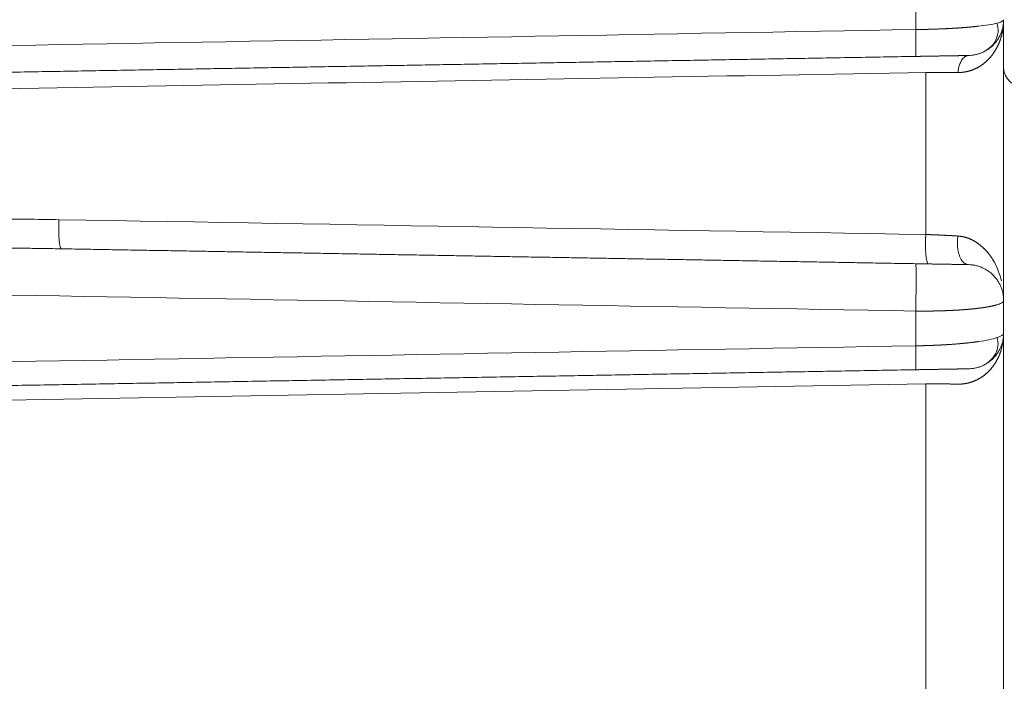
# Model space of a CAD drawing. Header units: millimetres. Extents: x 5437 to 18441, y -4466 to 3128.
# Tile 412 of 497: x 13749 to 13771, y 783 to 798. Entities that reach past the tile are written whole.
import ezdxf

# ---------------------------------------------------------------- set-up
doc = ezdxf.new("R2010")
doc.units = ezdxf.units.MM
doc.layers.add('1', color=7, linetype='Continuous', true_color=0xffffff)
doc.dimstyles.get("Standard").update_dxf_attribs({"dimtxt": 0.18, "dimasz": 0.18, "dimexe": 0.18, "dimexo": 0.0625, "dimgap": 0.09, "dimtad": 0, "dimtih": 1, "dimtoh": 1, "dimdec": 4, "dimzin": 0, "dimdsep": 46, "dimtxsty": 'Standard', "dimcen": 0.09, "dimadec": 0, "dimazin": 0, "dimtfac": 1, "dimtdec": 4, "dimtofl": 0, "dimtmove": 0, "dimatfit": 3, "dimfxl": 1, "dimtolj": 1, "dimtzin": 0, "dimarcsym": 0})

# ---------------------------------------------------------------- blocks, each defined once
blk = doc.blocks.new('*D2')
at = {"color": 0, "lineweight": -2, "transparency": 16777216}
for p, q in [((13342.585, 254.075), (13342.585, 1268.862)), ((13822.085, 1032.127), (13822.085, 1268.862))]:
    blk.add_line(p, q, dxfattribs=at)
at = {"color": 0, "lineweight": 0, "transparency": 16777216}
for p, q in [((13422.585, 1268.682), (13482.245, 1268.682)), ((13742.085, 1268.682), (13682.425, 1268.682))]:
    blk.add_line(p, q, dxfattribs=at)
at = {"color": 0, "lineweight": 20, "transparency": 16777216}
for points in [[(13422.585, 1282.015), (13422.585, 1255.349), (13342.585, 1268.682)], [(13742.085, 1282.015), (13742.085, 1255.349), (13822.085, 1268.682)]]:
    blk.add_solid(points, dxfattribs=at)
at = {"layer": 'Defpoints', "color": 0, "lineweight": 20, "transparency": 16777216}
for p in [(13822.085, 1268.682), (13822.085, 1032.064), (13342.585, 254.013)]:
    blk.add_point(p, dxfattribs=at)
at = {"color": 0, "lineweight": 20, "transparency": 16777216, "insert": (13582.335, 1268.682), "char_height": 80, "attachment_point": 5}
blk.add_mtext('\\A1;480', dxfattribs=at)
blk = doc.blocks.new('*D3')
at = {"color": 0, "lineweight": -2, "transparency": 16777216}
for p, q in [((13674.147, 1169.564), (14135.36, 1169.564)), ((13833.147, -580.436), (14135.36, -580.436))]:
    blk.add_line(p, q, dxfattribs=at)
at = {"color": 0, "lineweight": 0, "transparency": 16777216}
for p, q in [((14135.18, 1089.564), (14135.18, 421.321)), ((14135.18, -500.436), (14135.18, 167.808))]:
    blk.add_line(p, q, dxfattribs=at)
at = {"color": 0, "lineweight": 20, "transparency": 16777216}
for points in [[(14121.847, 1089.564), (14148.514, 1089.564), (14135.18, 1169.564)], [(14121.847, -500.436), (14148.514, -500.436), (14135.18, -580.436)]]:
    blk.add_solid(points, dxfattribs=at)
at = {"layer": 'Defpoints', "color": 0, "lineweight": 20, "transparency": 16777216}
for p in [(13674.085, 1169.564), (13833.085, -580.436), (14135.18, -580.436)]:
    blk.add_point(p, dxfattribs=at)
at = {"color": 0, "lineweight": 20, "transparency": 16777216, "insert": (14135.18, 294.564), "char_height": 80, "attachment_point": 5, "rotation": 270}
blk.add_mtext('\\A1;1750', dxfattribs=at)

msp = doc.modelspace()

# ---------------------------------------------------------------- linework, layer by layer
at = {"layer": '1', "color": 0, "lineweight": 20}
for p, q in [((13768.61967, 797.9798), (13768.61967, 798.75584)), ((13770.58476, 798.20049), (13770.58476, 791.92818)), ((13768.84581, 793.4011), (13768.84581, 797.02073)), ((13770.58476, 791.92818), (13770.58476, 791.20049)), ((13768.61967, 790.9143), (13768.61967, 791.69034)), ((13770.58476, 791.20049), (13770.58476, 756.13042)), ((13768.84581, 754.4061), (13768.84581, 790.06261))]:
    msp.add_line(p, q, dxfattribs=at)
msp.add_ellipse((13771.08476, 797.11807), major_axis=(-0.5, 0), ratio=0.8660254, start_param=0, end_param=1.55683369, dxfattribs=at)
for points, weights in [([(13769.79872, 797.40062), (13770.58476, 797.41434), (13770.58476, 798.20049)], [1, 0.713250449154, 1]), ([(13768.61967, 797.38004), (13768.62804, 797.38018), (13768.61967, 797.9798)], [1, 0.790697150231, 1]), ([(13769.79872, 797.40062), (13769.6045, 797.39723), (13769.56291, 797.02041)], [1, 0.789918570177, 1]), ([(13749.53613, 793.08174), (13749.43927, 793.08343), (13749.4796, 793.73248)], [1, 0.591904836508, 1]), ([(13768.90235, 792.7437), (13768.80344, 792.74543), (13768.84581, 793.4011)], [1, 0.586250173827, 1]), ([(13769.79872, 792.72806), (13769.46067, 792.73396), (13769.56291, 793.3671)], [1, 0.604289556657, 1]), ([(13768.61967, 791.69034), (13768.64693, 792.74816), (13768.61967, 792.74864)], [1, 0.581949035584, 1]), ([(13770.58476, 791.92818), (13770.58476, 792.71434), (13769.79872, 792.72806)], [1, 0.713250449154, 1]), ([(13769.79872, 790.40062), (13770.58476, 790.41434), (13770.58476, 791.20049)], [1, 0.713250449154, 1]), ([(13768.61967, 790.38004), (13768.62666, 790.38016), (13768.61967, 790.9143)], [1, 0.816171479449, 1])]:
    msp.add_rational_spline(points, weights, degree=2, dxfattribs=at)
for points, degree, knots in [([(13770.07234, 797.45397), (13770.14969, 797.48487), (13770.28296, 797.56226), (13770.41897, 797.73297), (13770.4716, 797.92883), (13770.45615, 798.05804), (13770.43624, 798.12285)], 3, [0, 0, 0, 0, 0.24955631, 0.50455905, 0.75677867, 1, 1, 1, 1]), ([(13770.43754, 798.12295), (13770.486, 798.13411), (13770.52292, 798.14654), (13770.5723, 798.17278), (13770.58476, 798.18659), (13770.58476, 798.20049)], 3, [0, 0, 0, 0, 0.5, 0.5, 1, 1, 1, 1]), ([(13770.01502, 798.0542), (13770.00991, 798.05362), (13769.9997, 798.05248), (13769.98418, 798.05079), (13769.96852, 798.04911), (13769.95272, 798.04744), (13769.93677, 798.0458), (13769.92069, 798.04417), (13769.90447, 798.04256), (13769.88812, 798.04097), (13769.87164, 798.03939), (13769.85503, 798.03784), (13769.8383, 798.0363), (13769.82144, 798.03478), (13769.80446, 798.03328), (13769.78736, 798.0318), (13769.77015, 798.03034), (13769.75283, 798.0289), (13769.7354, 798.02748), (13769.71785, 798.02608), (13769.70021, 798.0247), (13769.68246, 798.02333), (13769.66461, 798.02199), (13769.64666, 798.02067), (13769.62862, 798.01937), (13769.61049, 798.01808), (13769.59226, 798.01682), (13769.57395, 798.01558), (13769.55555, 798.01436), (13769.53707, 798.01316), (13769.51851, 798.01198), (13769.49988, 798.01083), (13769.48117, 798.00969), (13769.46238, 798.00857), (13769.44353, 798.00748), (13769.42461, 798.0064), (13769.40562, 798.00535), (13769.38657, 798.00432), (13769.36746, 798.00331), (13769.34829, 798.00231), (13769.32907, 798.00135), (13769.30979, 798.0004), (13769.29047, 797.99947), (13769.27109, 797.99856), (13769.25167, 797.99767), (13769.23221, 797.99681), (13769.2127, 797.99596), (13769.19316, 797.99514), (13769.17358, 797.99434), (13769.15396, 797.99355), (13769.13432, 797.99279), (13769.11464, 797.99205), (13769.09494, 797.99133), (13769.07521, 797.99063), (13769.05546, 797.98995), (13769.03569, 797.98928), (13769.0159, 797.98864), (13768.9961, 797.98802), (13768.97628, 797.98742), (13768.95645, 797.98684), (13768.93661, 797.98628), (13768.91677, 797.98573), (13768.89692, 797.98521), (13768.87706, 797.9847), (13768.85721, 797.98422), (13768.83736, 797.98375), (13768.81751, 797.9833), (13768.79767, 797.98287), (13768.77783, 797.98246), (13768.75801, 797.98207), (13768.73819, 797.98169), (13768.71839, 797.98133), (13768.69861, 797.98099), (13768.67885, 797.98067), (13768.6591, 797.98036), (13768.63938, 797.98007), (13768.62623, 797.97989), (13768.61967, 797.9798)], 3, [0, 0, 0, 0, 0.01407457, 0.02812845, 0.04216166, 0.05617423, 0.07016618, 0.08413754, 0.09808833, 0.11201858, 0.1259283, 0.13981754, 0.1536863, 0.16753463, 0.18136253, 0.19517005, 0.2089572, 0.22272401, 0.2364705, 0.25019671, 0.26390267, 0.27758838, 0.29125389, 0.30489923, 0.31852441, 0.33212946, 0.34571442, 0.35927932, 0.37282417, 0.38634901, 0.39985386, 0.41333876, 0.42680373, 0.44024881, 0.45367401, 0.46707938, 0.48046493, 0.49383071, 0.50717673, 0.52050303, 0.53380964, 0.54709659, 0.56036391, 0.57361162, 0.58683977, 0.60004838, 0.61323748, 0.62640711, 0.63955729, 0.65268805, 0.66579943, 0.67889147, 0.69196418, 0.70501761, 0.71805179, 0.73106674, 0.74406251, 0.75703912, 0.7699966, 0.782935, 0.79585434, 0.80875466, 0.82163599, 0.83449837, 0.84734182, 0.86016639, 0.8729721, 0.885759, 0.89852711, 0.91127647, 0.92400712, 0.93671909, 0.94941242, 0.96208714, 0.97474328, 0.98738089, 1, 1, 1, 1]), ([(13768.61967, 797.9798), (13768.62682, 797.9799), (13768.64113, 797.98008), (13768.6626, 797.98038), (13768.68408, 797.98071), (13768.70557, 797.98105), (13768.72707, 797.98142), (13768.74858, 797.98181), (13768.77008, 797.98222), (13768.79159, 797.98266), (13768.81309, 797.98312), (13768.83458, 797.9836), (13768.85607, 797.9841), (13768.87755, 797.98463), (13768.89901, 797.98518), (13768.92046, 797.98575), (13768.94189, 797.98634), (13768.96329, 797.98696), (13768.98467, 797.98761), (13769.00603, 797.98827), (13769.02735, 797.98896), (13769.04865, 797.98967), (13769.06991, 797.99041), (13769.09113, 797.99117), (13769.11231, 797.99195), (13769.13344, 797.99275), (13769.15454, 797.99358), (13769.17558, 797.99444), (13769.19657, 797.99531), (13769.21751, 797.99621), (13769.23839, 797.99714), (13769.25921, 797.99808), (13769.27997, 797.99905), (13769.30066, 798.00005), (13769.32128, 798.00106), (13769.34184, 798.0021), (13769.35548, 798.00281), (13769.3623, 798.00317)], 3, [0, 0, 0, 0, 0.02809208, 0.05621144, 0.08435816, 0.11253234, 0.14073406, 0.1689634, 0.19722045, 0.22550529, 0.253818, 0.28215867, 0.31052738, 0.33892422, 0.36734926, 0.39580259, 0.42428429, 0.45279444, 0.48133313, 0.50990043, 0.53849643, 0.5671212, 0.59577484, 0.6244574, 0.65316899, 0.68190968, 0.71067954, 0.73947865, 0.7683071, 0.79716496, 0.8260523, 0.85496922, 0.88391578, 0.91289206, 0.94189814, 0.97093409, 1, 1, 1, 1]), ([(13769.36231, 798.00317), (13769.36906, 798.00353), (13769.38257, 798.00424), (13769.40274, 798.00534), (13769.42285, 798.00646), (13769.44291, 798.00761), (13769.46289, 798.00877), (13769.48281, 798.00996), (13769.50265, 798.01117), (13769.52242, 798.01241), (13769.54211, 798.01366), (13769.56172, 798.01494), (13769.58125, 798.01624), (13769.60069, 798.01757), (13769.62004, 798.01892), (13769.63929, 798.02029), (13769.65844, 798.02168), (13769.6775, 798.0231), (13769.69645, 798.02454), (13769.7153, 798.026), (13769.73403, 798.02749), (13769.75265, 798.02899), (13769.77116, 798.03052), (13769.78954, 798.03207), (13769.8078, 798.03365), (13769.82593, 798.03524), (13769.84393, 798.03686), (13769.8618, 798.0385), (13769.87954, 798.04016), (13769.89713, 798.04184), (13769.91458, 798.04355), (13769.93188, 798.04527), (13769.94903, 798.04702), (13769.96603, 798.04878), (13769.98286, 798.05057), (13769.99955, 798.05238), (13770.01052, 798.0536), (13770.01601, 798.05421)], 3, [0, 0, 0, 0, 0.02758041, 0.05521833, 0.08291385, 0.11066702, 0.13847794, 0.16634667, 0.19427329, 0.22225786, 0.25030047, 0.27840118, 0.30656006, 0.33477718, 0.36305262, 0.39138644, 0.41977872, 0.44822951, 0.47673889, 0.50530692, 0.53393368, 0.56261922, 0.59136362, 0.62016693, 0.64902922, 0.67795056, 0.70693101, 0.73597063, 0.76506948, 0.79422763, 0.82344513, 0.85272205, 0.88205845, 0.91145439, 0.94090992, 0.9704251, 1, 1, 1, 1]), ([(13770.56493, 797.96665), (13770.56383, 797.96034), (13770.56163, 797.94783), (13770.55803, 797.92927), (13770.55426, 797.91106), (13770.5503, 797.89321), (13770.54618, 797.87571), (13770.5419, 797.85857), (13770.53747, 797.84178), (13770.53291, 797.82535), (13770.52824, 797.80927), (13770.52499, 797.7987), (13770.52337, 797.79347)], 3, [0, 0, 0, 0, 0.1080166, 0.21425174, 0.31870536, 0.42137743, 0.52226795, 0.62137696, 0.71870454, 0.8142508, 0.90801589, 1, 1, 1, 1]), ([(13770.52337, 797.79346), (13770.52159, 797.78783), (13770.51805, 797.77661), (13770.51246, 797.75994), (13770.50671, 797.74347), (13770.50079, 797.72722), (13770.49469, 797.71117), (13770.48843, 797.69533), (13770.48202, 797.67971), (13770.47545, 797.66429), (13770.46873, 797.64908), (13770.46186, 797.63409), (13770.45486, 797.61931), (13770.44773, 797.60474), (13770.44046, 797.59038), (13770.43307, 797.57623), (13770.42556, 797.56229), (13770.41794, 797.54857), (13770.4102, 797.53506), (13770.40236, 797.52177), (13770.39442, 797.50868), (13770.38638, 797.49581), (13770.37824, 797.48315), (13770.37002, 797.47071), (13770.36171, 797.45848), (13770.35332, 797.44646), (13770.34487, 797.43465), (13770.33913, 797.4269), (13770.33627, 797.42304)], 3, [0, 0, 0, 0, 0.04294011, 0.08551887, 0.12773658, 0.16959356, 0.21109013, 0.25222662, 0.29300338, 0.33342079, 0.37347922, 0.41317907, 0.45252075, 0.49150468, 0.53013131, 0.5684011, 0.60631454, 0.64387212, 0.68107436, 0.71792179, 0.75441498, 0.7905545, 0.82634096, 0.86177498, 0.89685721, 0.93158832, 0.96596901, 1, 1, 1, 1]), ([(13769.79872, 797.40062), (13769.79884, 797.40062), (13769.77228, 797.40015), (13769.71983, 797.39924), (13769.56672, 797.39657), (13769.32882, 797.39241), (13769.19136, 797.39001), (13768.99359, 797.38656), (13768.78322, 797.38289), (13768.7288, 797.38194), (13768.67431, 797.38099), (13768.61967, 797.38004)], 5, [0, 0, 0, 0, 0, 0, 0.43498606, 0.43498606, 0.43498606, 0.85628153, 0.85628153, 0.85628153, 1, 1, 1, 1, 1, 1]), ([(13770.33627, 797.42304), (13770.33301, 797.41871), (13770.32652, 797.41009), (13770.31657, 797.39735), (13770.30652, 797.38483), (13770.29634, 797.37252), (13770.28605, 797.36043), (13770.27564, 797.34856), (13770.26513, 797.3369), (13770.25452, 797.32547), (13770.24381, 797.31425), (13770.233, 797.30325), (13770.22209, 797.29247), (13770.2111, 797.28191), (13770.20002, 797.27156), (13770.18886, 797.26144), (13770.17762, 797.25153), (13770.16631, 797.24184), (13770.15492, 797.23237), (13770.14346, 797.22312), (13770.13193, 797.21408), (13770.12034, 797.20527), (13770.10869, 797.19667), (13770.09699, 797.18829), (13770.08523, 797.18013), (13770.07342, 797.17219), (13770.06156, 797.16447), (13770.04965, 797.15696), (13770.0377, 797.14967), (13770.02573, 797.14259), (13770.01766, 797.13803), (13770.01365, 797.13575)], 3, [0, 0, 0, 0, 0.03828973, 0.07629547, 0.11401834, 0.1514595, 0.18862012, 0.2255014, 0.2621046, 0.29843098, 0.33448186, 0.37025858, 0.40576252, 0.4409951, 0.47595777, 0.51065202, 0.5450794, 0.57924146, 0.61313982, 0.64677614, 0.68015212, 0.7132695, 0.74613008, 0.77873568, 0.81108818, 0.84318953, 0.8750417, 0.90664672, 0.93800668, 0.96912371, 1, 1, 1, 1]), ([(13769.56291, 797.02041), (13769.5565, 797.02051), (13769.5437, 797.02071), (13769.52434, 797.02099), (13769.50489, 797.02124), (13769.48534, 797.02149), (13769.4657, 797.02171), (13769.44597, 797.02191), (13769.42615, 797.0221), (13769.40624, 797.02227), (13769.38625, 797.02243), (13769.36618, 797.02257), (13769.34603, 797.02269), (13769.32581, 797.02279), (13769.30551, 797.02288), (13769.28515, 797.02295), (13769.26471, 797.02301), (13769.24421, 797.02305), (13769.22365, 797.02307), (13769.20303, 797.02308), (13769.18235, 797.02307), (13769.16162, 797.02304), (13769.14083, 797.023), (13769.12, 797.02295), (13769.09912, 797.02287), (13769.07819, 797.02278), (13769.05722, 797.02268), (13769.03622, 797.02256), (13769.01518, 797.02242), (13768.9941, 797.02226), (13768.97299, 797.02209), (13768.95185, 797.02191), (13768.93069, 797.02171), (13768.9095, 797.02149), (13768.88829, 797.02125), (13768.86707, 797.021), (13768.8529, 797.02082), (13768.84581, 797.02073)], 3, [0, 0, 0, 0, 0.02913572, 0.05823416, 0.08729566, 0.11632059, 0.14530932, 0.1742622, 0.2031796, 0.23206189, 0.26090943, 0.2897226, 0.31850177, 0.34724731, 0.3759596, 0.40463903, 0.43328595, 0.46190077, 0.49048386, 0.51903561, 0.54755639, 0.57604661, 0.60450665, 0.6329369, 0.66133775, 0.68970961, 0.71805285, 0.74636789, 0.77465511, 0.80291492, 0.83114773, 0.85935392, 0.88753392, 0.91568812, 0.94381692, 0.97192075, 1, 1, 1, 1]), ([(13770.01363, 797.13575), (13770.00909, 797.13323), (13770.00004, 797.12822), (13769.98629, 797.12098), (13769.97247, 797.11398), (13769.95858, 797.10724), (13769.9446, 797.10075), (13769.93055, 797.09451), (13769.91644, 797.08852), (13769.90225, 797.08279), (13769.888, 797.0773), (13769.87369, 797.07207), (13769.85932, 797.06709), (13769.84489, 797.06237), (13769.8304, 797.05789), (13769.81586, 797.05367), (13769.80127, 797.0497), (13769.78664, 797.04598), (13769.77196, 797.04252), (13769.75723, 797.0393), (13769.74247, 797.03634), (13769.72766, 797.03363), (13769.71282, 797.03117), (13769.69795, 797.02896), (13769.68304, 797.027), (13769.66811, 797.0253), (13769.65315, 797.02384), (13769.63816, 797.02264), (13769.62315, 797.02168), (13769.60812, 797.02098), (13769.59307, 797.02053), (13769.57801, 797.02031), (13769.56794, 797.02038), (13769.56291, 797.02041)], 3, [0, 0, 0, 0, 0.03455734, 0.06892538, 0.10310744, 0.13710688, 0.17092715, 0.20457173, 0.23804418, 0.27134811, 0.30448719, 0.33746516, 0.3702858, 0.40295297, 0.43547057, 0.46784257, 0.500073, 0.53216593, 0.5641255, 0.59595591, 0.62766141, 0.65924628, 0.6907149, 0.72207167, 0.75332104, 0.78446751, 0.81551565, 0.84647005, 0.87733536, 0.90811626, 0.93881748, 0.96944379, 1, 1, 1, 1]), ([(13736.21286, 792.96264), (13736.23388, 792.96673), (13736.27615, 792.97496), (13736.33992, 792.98708), (13736.40438, 792.99913), (13736.46954, 793.01108), (13736.53541, 793.02294), (13736.60197, 793.03472), (13736.66922, 793.0464), (13736.73718, 793.05799), (13736.80583, 793.06949), (13736.87518, 793.0809), (13736.94523, 793.09223), (13737.01598, 793.10346), (13737.08742, 793.1146), (13737.15957, 793.12565), (13737.23241, 793.13661), (13737.30594, 793.14748), (13737.38018, 793.15826), (13737.45511, 793.16895), (13737.53075, 793.17955), (13737.60708, 793.19005), (13737.6841, 793.20047), (13737.76183, 793.2108), (13737.84025, 793.22104), (13737.91938, 793.23118), (13737.9992, 793.24124), (13738.07971, 793.25121), (13738.16093, 793.26109), (13738.24284, 793.27087), (13738.32545, 793.28057), (13738.40876, 793.29017), (13738.49277, 793.29969), (13738.57747, 793.30912), (13738.66288, 793.31845), (13738.74898, 793.3277), (13738.83578, 793.33685), (13738.92327, 793.34592), (13739.01147, 793.35489), (13739.10036, 793.36378), (13739.18995, 793.37257), (13739.28024, 793.38128), (13739.37122, 793.38989), (13739.46291, 793.39842), (13739.55529, 793.40685), (13739.64837, 793.4152), (13739.74215, 793.42345), (13739.83662, 793.43162), (13739.9318, 793.43969), (13740.02767, 793.44768), (13740.12424, 793.45558), (13740.22151, 793.46338), (13740.31947, 793.4711), (13740.41813, 793.47873), (13740.51749, 793.48626), (13740.61755, 793.49371), (13740.71831, 793.50107), (13740.81977, 793.50834), (13740.92192, 793.51552), (13741.02477, 793.52261), (13741.12832, 793.52961), (13741.23256, 793.53652), (13741.33751, 793.54334), (13741.44315, 793.55008), (13741.54949, 793.55672), (13741.65653, 793.56327), (13741.76426, 793.56974), (13741.8727, 793.57611), (13741.98183, 793.5824), (13742.09166, 793.5886), (13742.20219, 793.59471), (13742.31341, 793.60073), (13742.42534, 793.60666), (13742.53796, 793.61251), (13742.65128, 793.61826), (13742.76529, 793.62392), (13742.94705, 793.63276), (13743.19623, 793.64436), (13743.51254, 793.6581), (13743.82862, 793.67085), (13744.14448, 793.68261), (13744.46011, 793.69338), (13744.77552, 793.70317), (13745.0907, 793.71197), (13745.40566, 793.71978), (13745.72039, 793.72662), (13746.03489, 793.73248), (13746.34917, 793.73736), (13746.66322, 793.74126), (13746.97705, 793.74418), (13747.29065, 793.74613), (13747.60403, 793.74711), (13747.91718, 793.74712), (13748.23011, 793.74615), (13748.54281, 793.74423), (13748.85528, 793.74131), (13749.16753, 793.73751), (13749.37559, 793.73415), (13749.4796, 793.73248)], 3, [0, 0, 0, 0, 0.0048063, 0.00966304, 0.01457027, 0.01952805, 0.02453644, 0.02959551, 0.03470529, 0.03986585, 0.04507723, 0.05033949, 0.05565267, 0.06101682, 0.06643199, 0.07189822, 0.07741555, 0.08298402, 0.08860368, 0.09427457, 0.09999672, 0.10577016, 0.11159495, 0.11747111, 0.12339867, 0.12937768, 0.13540816, 0.14149015, 0.14762367, 0.15380876, 0.16004545, 0.16633376, 0.17267373, 0.17906538, 0.18550873, 0.19200382, 0.19855068, 0.20514931, 0.21179976, 0.21850203, 0.22525617, 0.23206218, 0.2389201, 0.24582993, 0.25279171, 0.25980546, 0.26687119, 0.27398893, 0.28115869, 0.28838049, 0.29565435, 0.30298029, 0.31035833, 0.31778849, 0.32527077, 0.33280521, 0.34039181, 0.34803058, 0.35572156, 0.36346474, 0.37126016, 0.37910781, 0.38700772, 0.39495989, 0.40296435, 0.4110211, 0.41913017, 0.42729156, 0.43550528, 0.44377135, 0.45208978, 0.46046058, 0.46888376, 0.47735934, 0.48588733, 0.49446773, 0.50310056, 0.52692069, 0.55072343, 0.57450903, 0.59827774, 0.6220298, 0.64576547, 0.66948498, 0.69318858, 0.71687653, 0.74054907, 0.76420644, 0.78784889, 0.81147667, 0.83509002, 0.85868918, 0.8822744, 0.90584594, 0.92940402, 0.95294889, 0.97648081, 1, 1, 1, 1]), ([(13768.84581, 793.4011), (13768.85285, 793.40088), (13768.86692, 793.40042), (13768.888, 793.39972), (13768.90907, 793.39901), (13768.93013, 793.39827), (13768.95118, 793.39752), (13768.97221, 793.39675), (13768.99322, 793.39596), (13769.01421, 793.39515), (13769.03518, 793.39433), (13769.05611, 793.39349), (13769.07702, 793.39263), (13769.0979, 793.39176), (13769.11874, 793.39087), (13769.13954, 793.38996), (13769.1603, 793.38904), (13769.18102, 793.3881), (13769.2017, 793.38714), (13769.22232, 793.38617), (13769.2429, 793.38518), (13769.26342, 793.38417), (13769.28389, 793.38315), (13769.30429, 793.38211), (13769.32464, 793.38105), (13769.34492, 793.37998), (13769.36513, 793.37889), (13769.38527, 793.37779), (13769.40534, 793.37667), (13769.42534, 793.37553), (13769.44525, 793.37437), (13769.46509, 793.3732), (13769.48484, 793.37202), (13769.5045, 793.37081), (13769.52408, 793.3696), (13769.54357, 793.36836), (13769.55646, 793.36752), (13769.56291, 793.3671)], 3, [0, 0, 0, 0, 0.02773972, 0.05552282, 0.08334982, 0.11122124, 0.13913762, 0.16709947, 0.1951073, 0.22316163, 0.25126298, 0.27941185, 0.30760874, 0.33585416, 0.3641486, 0.39249257, 0.42088655, 0.44933104, 0.47782652, 0.50637347, 0.53497238, 0.56362372, 0.59232796, 0.62108558, 0.64989705, 0.67876282, 0.70768336, 0.73665913, 0.76569058, 0.79477815, 0.82392231, 0.85312348, 0.88238212, 0.91169866, 0.94107353, 0.97050717, 1, 1, 1, 1]), ([(13769.56291, 793.3671), (13769.56706, 793.36685), (13769.57537, 793.36633), (13769.58775, 793.3653), (13769.60012, 793.3641), (13769.61247, 793.36269), (13769.62479, 793.36109), (13769.63709, 793.35929), (13769.64935, 793.35729), (13769.6616, 793.3551), (13769.67381, 793.35272), (13769.68599, 793.35014), (13769.69814, 793.34736), (13769.71026, 793.34439), (13769.72235, 793.34123), (13769.7344, 793.33787), (13769.74642, 793.33431), (13769.7584, 793.33056), (13769.77035, 793.32662), (13769.78226, 793.32248), (13769.79412, 793.31815), (13769.80595, 793.31363), (13769.81774, 793.30892), (13769.82552, 793.30564), (13769.82942, 793.30399)], 3, [0, 0, 0, 0, 0.04214575, 0.08454495, 0.12720778, 0.17014424, 0.21336415, 0.25687711, 0.30069251, 0.34481955, 0.38926725, 0.4340444, 0.4791596, 0.52462124, 0.57043753, 0.61661647, 0.66316586, 0.71009331, 0.75740626, 0.80511192, 0.85321736, 0.90172942, 0.9506548, 1, 1, 1, 1]), ([(13769.82943, 793.30399), (13769.83358, 793.30219), (13769.84194, 793.29857), (13769.85437, 793.29288), (13769.86682, 793.28697), (13769.87928, 793.2808), (13769.89175, 793.27438), (13769.90423, 793.26772), (13769.91671, 793.26082), (13769.92919, 793.25367), (13769.94167, 793.24628), (13769.95414, 793.23865), (13769.9666, 793.23078), (13769.97905, 793.22266), (13769.99149, 793.21431), (13770.00391, 793.20572), (13770.0163, 793.19688), (13770.02868, 793.18782), (13770.04102, 793.17851), (13770.05333, 793.16897), (13770.06561, 793.15919), (13770.07369, 793.15255), (13770.07776, 793.1492)], 3, [0, 0, 0, 0, 0.04360333, 0.0878509, 0.13274852, 0.17830176, 0.22451591, 0.27139605, 0.31894701, 0.36717341, 0.41607966, 0.46566998, 0.51594839, 0.56691874, 0.61858471, 0.67094981, 0.72401739, 0.77779066, 0.83227269, 0.88746641, 0.94337462, 1, 1, 1, 1]), ([(13749.53613, 793.08174), (13749.47184, 793.08284), (13749.34142, 793.08507), (13749.14303, 793.08813), (13748.93913, 793.09103), (13748.72973, 793.09373), (13748.51483, 793.09621), (13748.29442, 793.09845), (13748.06851, 793.10044), (13747.83708, 793.10215), (13747.60016, 793.10356), (13747.35772, 793.10466), (13747.10978, 793.10542), (13746.85632, 793.10582), (13746.59736, 793.10583), (13746.33289, 793.10546), (13746.15473, 793.10486), (13746.06474, 793.10456)], 3, [0, 0, 0, 0, 0.05558675, 0.11275597, 0.17150774, 0.23184217, 0.29375935, 0.35725938, 0.42234233, 0.48900829, 0.55725734, 0.62708954, 0.69850497, 0.77150368, 0.84608572, 0.92225115, 1, 1, 1, 1]), ([(13770.07776, 793.1492), (13770.0819, 793.14574), (13770.09019, 793.13881), (13770.10241, 793.12826), (13770.1145, 793.11754), (13770.12645, 793.10666), (13770.13826, 793.09562), (13770.14993, 793.08442), (13770.16146, 793.07305), (13770.17284, 793.06151), (13770.18408, 793.04982), (13770.19518, 793.03796), (13770.20613, 793.02593), (13770.21694, 793.01374), (13770.22761, 793.00139), (13770.23457, 792.99305), (13770.23806, 792.98887)], 3, [0, 0, 0, 0, 0.06896843, 0.13830377, 0.20800906, 0.2780873, 0.34854141, 0.41937426, 0.4905887, 0.56218747, 0.63417331, 0.70654888, 0.77931679, 0.85247961, 0.92603986, 1, 1, 1, 1]), ([(13770.23806, 792.98887), (13770.24168, 792.98447), (13770.24895, 792.97562), (13770.25963, 792.96214), (13770.27021, 792.94843), (13770.28066, 792.93447), (13770.291, 792.92027), (13770.30121, 792.90584), (13770.3113, 792.89116), (13770.32125, 792.87624), (13770.33108, 792.86108), (13770.34076, 792.84568), (13770.35031, 792.83004), (13770.35971, 792.81416), (13770.36899, 792.79805), (13770.375, 792.78718), (13770.37802, 792.78172)], 3, [0, 0, 0, 0, 0.06688221, 0.13445609, 0.20272379, 0.2716874, 0.34134889, 0.41171019, 0.48277313, 0.55453948, 0.62701095, 0.70018917, 0.77407571, 0.84867207, 0.9239797, 1, 1, 1, 1]), ([(13768.61967, 792.74864), (13768.72419, 792.74681), (13768.82803, 792.745), (13768.9303, 792.74322), (13769.12869, 792.73975), (13769.30544, 792.73667), (13769.38899, 792.73521), (13769.57972, 792.73188), (13769.71083, 792.72959), (13769.76597, 792.72863), (13769.79623, 792.7281), (13769.79865, 792.72806), (13769.7987, 792.72806), (13769.79872, 792.72806)], 5, [0, 0, 0, 0, 0, 0, 0.2710049, 0.2710049, 0.2710049, 0.55050545, 0.55050545, 0.55050545, 0.98742834, 0.98742834, 1, 1, 1, 1, 1, 1]), ([(13770.01815, 791.75306), (13770.01295, 791.75243), (13770.00254, 791.75117), (13769.98672, 791.74931), (13769.97077, 791.74748), (13769.95467, 791.74567), (13769.93843, 791.74389), (13769.92206, 791.74213), (13769.90555, 791.74041), (13769.88891, 791.73871), (13769.87215, 791.73704), (13769.85526, 791.73541), (13769.83824, 791.73379), (13769.82111, 791.73221), (13769.80386, 791.73066), (13769.7865, 791.72914), (13769.76903, 791.72764), (13769.75145, 791.72618), (13769.73377, 791.72474), (13769.71598, 791.72334), (13769.6981, 791.72196), (13769.68012, 791.72061), (13769.66204, 791.7193), (13769.64388, 791.71801), (13769.62562, 791.71675), (13769.60729, 791.71553), (13769.58886, 791.71433), (13769.57036, 791.71316), (13769.55179, 791.71203), (13769.53314, 791.71092), (13769.51441, 791.70984), (13769.49562, 791.7088), (13769.47676, 791.70778), (13769.45784, 791.70679), (13769.43886, 791.70583), (13769.41982, 791.70491), (13769.40073, 791.70401), (13769.38158, 791.70314), (13769.36238, 791.7023), (13769.34314, 791.70149), (13769.32385, 791.70071), (13769.30452, 791.69996), (13769.28514, 791.69923), (13769.26573, 791.69854), (13769.24629, 791.69787), (13769.22681, 791.69724), (13769.20731, 791.69663), (13769.18777, 791.69605), (13769.16821, 791.69549), (13769.14863, 791.69497), (13769.12903, 791.69447), (13769.10941, 791.694), (13769.08977, 791.69355), (13769.07012, 791.69314), (13769.05047, 791.69275), (13769.0308, 791.69238), (13769.01112, 791.69205), (13768.99145, 791.69173), (13768.97177, 791.69145), (13768.95209, 791.69119), (13768.93241, 791.69095), (13768.91274, 791.69074), (13768.89308, 791.69055), (13768.87342, 791.69039), (13768.85378, 791.69025), (13768.83415, 791.69014), (13768.81453, 791.69005), (13768.79493, 791.68998), (13768.77536, 791.68993), (13768.7558, 791.68991), (13768.73627, 791.6899), (13768.71676, 791.68992), (13768.69728, 791.68997), (13768.67783, 791.69003), (13768.65842, 791.69011), (13768.63903, 791.69021), (13768.62612, 791.6903), (13768.61967, 791.69034)], 3, [0, 0, 0, 0, 0.01438616, 0.02874289, 0.04307022, 0.05736819, 0.07163682, 0.08587617, 0.10008625, 0.11426711, 0.12841878, 0.14254131, 0.15663471, 0.17069905, 0.18473434, 0.19874063, 0.21271795, 0.22666635, 0.24058586, 0.25447653, 0.26833839, 0.28217147, 0.29597583, 0.3097515, 0.32349852, 0.33721694, 0.35090679, 0.36456812, 0.37820096, 0.39180537, 0.40538138, 0.41892904, 0.4324484, 0.44593948, 0.45940235, 0.47283704, 0.48624359, 0.49962206, 0.5129725, 0.52629493, 0.53958943, 0.55285602, 0.56609475, 0.57930568, 0.59248885, 0.60564432, 0.61877212, 0.63187231, 0.64494493, 0.65799004, 0.67100769, 0.68399793, 0.6969608, 0.70989637, 0.72280467, 0.73568577, 0.74853971, 0.76136656, 0.77416635, 0.78693914, 0.799685, 0.81240397, 0.8250961, 0.83776146, 0.85040009, 0.86301206, 0.87559742, 0.88815622, 0.90068852, 0.91319439, 0.92567387, 0.93812703, 0.95055392, 0.9629546, 0.97532914, 0.98767758, 1, 1, 1, 1]), ([(13770.43791, 791.83157), (13770.43521, 791.83074), (13770.42982, 791.82909), (13770.42148, 791.82664), (13770.41299, 791.82421), (13770.40434, 791.8218), (13770.39553, 791.81943), (13770.38657, 791.81708), (13770.37747, 791.81476), (13770.36821, 791.81246), (13770.35882, 791.81019), (13770.34929, 791.80795), (13770.33963, 791.80574), (13770.32984, 791.80355), (13770.31992, 791.80139), (13770.30989, 791.79926), (13770.29973, 791.79716), (13770.28947, 791.79508), (13770.27909, 791.79303), (13770.2686, 791.79101), (13770.25802, 791.78901), (13770.24733, 791.78704), (13770.23655, 791.7851), (13770.22568, 791.78319), (13770.21472, 791.7813), (13770.20368, 791.77944), (13770.19255, 791.7776), (13770.18135, 791.77579), (13770.17007, 791.77401), (13770.15873, 791.77225), (13770.14731, 791.77052), (13770.13583, 791.76881), (13770.12429, 791.76713), (13770.11269, 791.76547), (13770.10104, 791.76384), (13770.08934, 791.76223), (13770.07758, 791.76064), (13770.06578, 791.75908), (13770.05394, 791.75754), (13770.04206, 791.75603), (13770.03015, 791.75454), (13770.02215, 791.75355), (13770.01815, 791.75306)], 3, [0, 0, 0, 0, 0.02780153, 0.05545921, 0.08297305, 0.11034307, 0.13756927, 0.16465166, 0.19159026, 0.21838508, 0.24503612, 0.27154341, 0.29790696, 0.32412678, 0.35020288, 0.37613528, 0.401924, 0.42756905, 0.45307044, 0.4784282, 0.50364234, 0.52871288, 0.55363983, 0.57842322, 0.60306307, 0.62755939, 0.65191221, 0.67612155, 0.70018742, 0.72410986, 0.74788888, 0.77152451, 0.79501677, 0.81836569, 0.8415713, 0.86463362, 0.88755267, 0.91032849, 0.9329611, 0.95545054, 0.97779683, 1, 1, 1, 1]), ([(13770.58476, 791.92818), (13770.58476, 791.91408), (13770.57641, 791.90007), (13770.54322, 791.87306), (13770.51837, 791.86006), (13770.48559, 791.84799)], 3, [0, 0, 0, 0, 0.5, 0.5, 1, 1, 1, 1]), ([(13770.07178, 790.45375), (13770.14846, 790.48437), (13770.28024, 790.56037), (13770.41514, 790.72655), (13770.46929, 790.91465), (13770.45731, 791.03765), (13770.43978, 791.09906)], 3, [0, 0, 0, 0, 0.25200257, 0.50749938, 0.75862827, 1, 1, 1, 1]), ([(13770.4389, 791.09852), (13770.48692, 791.11321), (13770.5235, 791.12955), (13770.57242, 791.16406), (13770.58476, 791.18222), (13770.58476, 791.20049)], 3, [0, 0, 0, 0, 0.5, 0.5, 1, 1, 1, 1]), ([(13768.61967, 790.9143), (13768.62699, 790.9144), (13768.64165, 790.91461), (13768.66364, 790.91495), (13768.68566, 790.91532), (13768.70769, 790.91572), (13768.72973, 790.91616), (13768.75178, 790.91662), (13768.77384, 790.91711), (13768.79591, 790.91764), (13768.81797, 790.91819), (13768.84004, 790.91878), (13768.8621, 790.9194), (13768.88416, 790.92005), (13768.90621, 790.92073), (13768.92824, 790.92145), (13768.95026, 790.92219), (13768.97226, 790.92297), (13768.99424, 790.92378), (13769.0162, 790.92463), (13769.03813, 790.92551), (13769.06003, 790.92642), (13769.08189, 790.92736), (13769.10373, 790.92834), (13769.12552, 790.92935), (13769.14727, 790.93039), (13769.16897, 790.93147), (13769.19063, 790.93258), (13769.21223, 790.93372), (13769.23378, 790.9349), (13769.25528, 790.93611), (13769.27671, 790.93736), (13769.29808, 790.93864), (13769.31939, 790.93995), (13769.34062, 790.94129), (13769.36178, 790.94267), (13769.37581, 790.94362), (13769.38283, 790.94409)], 3, [0, 0, 0, 0, 0.02793838, 0.05591219, 0.0839216, 0.11196676, 0.14004786, 0.16816506, 0.19631853, 0.22450844, 0.25273494, 0.28099822, 0.30929843, 0.33763574, 0.36601031, 0.3944223, 0.42287188, 0.45135921, 0.47988445, 0.50844775, 0.53704929, 0.56568921, 0.59436768, 0.62308484, 0.65184087, 0.68063591, 0.70947012, 0.73834365, 0.76725666, 0.79620929, 0.82520171, 0.85423406, 0.88330649, 0.91241915, 0.94157219, 0.97076576, 1, 1, 1, 1]), ([(13769.38283, 790.94409), (13769.38941, 790.94454), (13769.40257, 790.94544), (13769.42222, 790.94682), (13769.44181, 790.94824), (13769.46134, 790.94968), (13769.4808, 790.95115), (13769.5002, 790.95265), (13769.51952, 790.95418), (13769.53878, 790.95574), (13769.55795, 790.95733), (13769.57705, 790.95894), (13769.59606, 790.96059), (13769.61499, 790.96227), (13769.63383, 790.96397), (13769.65257, 790.96571), (13769.67123, 790.96747), (13769.68978, 790.96927), (13769.70824, 790.97109), (13769.72659, 790.97295), (13769.74483, 790.97483), (13769.76297, 790.97674), (13769.78099, 790.97868), (13769.79889, 790.98065), (13769.81668, 790.98264), (13769.83434, 790.98467), (13769.85188, 790.98672), (13769.86929, 790.98881), (13769.88657, 790.99092), (13769.90371, 790.99305), (13769.92071, 790.99522), (13769.93758, 790.99741), (13769.9543, 790.99963), (13769.97087, 791.00188), (13769.98729, 791.00415), (13770.00356, 791.00645), (13770.01427, 791.008), (13770.01962, 791.00878)], 3, [0, 0, 0, 0, 0.02754498, 0.05514902, 0.08281224, 0.11053477, 0.13831675, 0.16615828, 0.19405951, 0.22202054, 0.25004151, 0.27812253, 0.30626372, 0.33446521, 0.36272711, 0.39104954, 0.41943261, 0.44787644, 0.47638115, 0.50494684, 0.53357364, 0.56226165, 0.59101097, 0.61982173, 0.64869403, 0.67762798, 0.70662368, 0.73568125, 0.76480077, 0.79398237, 0.82322614, 0.85253218, 0.88190059, 0.91133149, 0.94082495, 0.97038109, 1, 1, 1, 1]), ([(13770.52172, 790.79917), (13770.51987, 790.79351), (13770.51618, 790.78225), (13770.51036, 790.76552), (13770.50437, 790.74902), (13770.49821, 790.73276), (13770.49188, 790.71672), (13770.48538, 790.70092), (13770.47873, 790.68535), (13770.47192, 790.67001), (13770.46497, 790.65491), (13770.45788, 790.64004), (13770.45065, 790.6254), (13770.4433, 790.611), (13770.43582, 790.59683), (13770.42823, 790.58289), (13770.42052, 790.56919), (13770.41271, 790.55572), (13770.4048, 790.54249), (13770.39679, 790.52949), (13770.38869, 790.51673), (13770.38051, 790.5042), (13770.37225, 790.49191), (13770.36391, 790.47984), (13770.3555, 790.46802), (13770.34703, 790.45642), (13770.3385, 790.44506), (13770.33272, 790.43761), (13770.32985, 790.43391)], 3, [0, 0, 0, 0, 0.04345891, 0.08651455, 0.12916725, 0.17141736, 0.21326525, 0.25471131, 0.29575592, 0.3363995, 0.37664249, 0.41648533, 0.4559285, 0.49497248, 0.53361777, 0.57186492, 0.60971447, 0.64716699, 0.68422309, 0.72088337, 0.7571485, 0.79301914, 0.82849599, 0.86357978, 0.89827128, 0.93257126, 0.96648055, 1, 1, 1, 1]), ([(13770.32978, 790.43382), (13770.32636, 790.42949), (13770.31955, 790.42087), (13770.30909, 790.40816), (13770.2985, 790.39566), (13770.28775, 790.38339), (13770.27686, 790.37134), (13770.26583, 790.35951), (13770.25465, 790.34791), (13770.24334, 790.33653), (13770.2319, 790.32538), (13770.22032, 790.31445), (13770.20862, 790.30375), (13770.19679, 790.29327), (13770.18483, 790.28302), (13770.17276, 790.273), (13770.16057, 790.2632), (13770.14827, 790.25363), (13770.13585, 790.24429), (13770.12333, 790.23517), (13770.1107, 790.22628), (13770.09796, 790.21762), (13770.08513, 790.20919), (13770.0722, 790.20098), (13770.05917, 790.193), (13770.04605, 790.18525), (13770.03285, 790.17773), (13770.01955, 790.17044), (13770.00617, 790.16337), (13769.99271, 790.15654), (13769.97917, 790.14993), (13769.96555, 790.14355), (13769.95186, 790.13739), (13769.9381, 790.13147), (13769.92427, 790.12578), (13769.91037, 790.12031), (13769.89641, 790.11507), (13769.88238, 790.11006), (13769.8683, 790.10528), (13769.85416, 790.10073), (13769.83996, 790.0964), (13769.82572, 790.0923), (13769.81142, 790.08843), (13769.79708, 790.08479), (13769.78269, 790.08138), (13769.76826, 790.07819), (13769.75378, 790.07523), (13769.73927, 790.0725), (13769.72473, 790.06999), (13769.71015, 790.06771), (13769.69553, 790.06566), (13769.68089, 790.06384), (13769.66622, 790.06224), (13769.65152, 790.06086), (13769.6368, 790.05972), (13769.62206, 790.05879), (13769.6073, 790.0581), (13769.59253, 790.05763), (13769.57774, 790.05737), (13769.56785, 790.05738), (13769.56291, 790.05739)], 3, [0, 0, 0, 0, 0.01968968, 0.03927304, 0.05875094, 0.07812423, 0.0973938, 0.11656054, 0.13562537, 0.15458922, 0.17345303, 0.19221778, 0.21088443, 0.229454, 0.2479275, 0.26630598, 0.28459047, 0.30278206, 0.32088183, 0.33889091, 0.35681041, 0.37464148, 0.3923853, 0.41004304, 0.42761592, 0.44510515, 0.46251199, 0.47983769, 0.49708355, 0.51425086, 0.53134094, 0.54835515, 0.56529484, 0.58216139, 0.59895621, 0.61568071, 0.63233634, 0.64892457, 0.66544685, 0.68190471, 0.69829965, 0.71463321, 0.73090695, 0.74712244, 0.76328127, 0.77938505, 0.79543542, 0.81143401, 0.82738249, 0.84328254, 0.85913586, 0.87494415, 0.89070914, 0.90643258, 0.92211623, 0.93776185, 0.95337123, 0.96894618, 0.98448849, 1, 1, 1, 1]), ([(13769.79872, 790.40062), (13769.79877, 790.40062), (13769.78713, 790.40041), (13769.76379, 790.40001), (13769.69473, 790.3988), (13769.5829, 790.39685), (13769.51811, 790.39572), (13769.40841, 790.3938), (13769.28072, 790.39157), (13769.2369, 790.39081), (13769.10271, 790.38847), (13768.9562, 790.38591), (13768.85421, 790.38413), (13768.7454, 790.38223), (13768.6356, 790.38031), (13768.63029, 790.38022), (13768.62498, 790.38013), (13768.61967, 790.38004)], 5, [0, 0, 0, 0, 0, 0, 0.29325221, 0.29325221, 0.29325221, 0.57693021, 0.57693021, 0.57693021, 0.71479363, 0.71479363, 0.71479363, 0.98621046, 0.98621046, 0.98621046, 1, 1, 1, 1, 1, 1]), ([(13769.56291, 790.05739), (13769.5565, 790.05757), (13769.54369, 790.05791), (13769.52431, 790.0584), (13769.50485, 790.05887), (13769.48529, 790.05931), (13769.46564, 790.05974), (13769.44589, 790.06014), (13769.42606, 790.06052), (13769.40615, 790.06088), (13769.38615, 790.06122), (13769.36607, 790.06153), (13769.34591, 790.06183), (13769.32568, 790.0621), (13769.30538, 790.06235), (13769.28501, 790.06258), (13769.26457, 790.06279), (13769.24407, 790.06298), (13769.22351, 790.06315), (13769.20289, 790.06329), (13769.18221, 790.06342), (13769.16148, 790.06352), (13769.14069, 790.06361), (13769.11986, 790.06367), (13769.09899, 790.06372), (13769.07807, 790.06374), (13769.0571, 790.06374), (13769.03611, 790.06372), (13769.01507, 790.06368), (13768.994, 790.06362), (13768.97291, 790.06354), (13768.95178, 790.06344), (13768.93063, 790.06332), (13768.90946, 790.06318), (13768.88826, 790.06301), (13768.86705, 790.06283), (13768.85289, 790.06268), (13768.84581, 790.06261)], 3, [0, 0, 0, 0, 0.02932809, 0.0586045, 0.08782984, 0.11700474, 0.14612982, 0.17520573, 0.20423309, 0.23321255, 0.26214475, 0.29103035, 0.31986999, 0.34866434, 0.37741405, 0.40611979, 0.43478223, 0.46340205, 0.49197991, 0.5205165, 0.54901251, 0.57746861, 0.60588551, 0.63426389, 0.66260446, 0.69090791, 0.71917495, 0.74740628, 0.77560263, 0.8037647, 0.8318932, 0.85998887, 0.88805242, 0.91608458, 0.94408607, 0.97205763, 1, 1, 1, 1])]:
    msp.add_open_spline(points, degree=degree, knots=knots, dxfattribs=at)
for points, degree in [([(13770.24966, 798.08535), (13770.32398, 798.09612), (13770.38703, 798.10885), (13770.43754, 798.12295)], 3), ([(13770.5391, 798.15705), (13770.51461, 798.14489), (13770.48037, 798.13334), (13770.43687, 798.12279)], 3), ([(13734.61315, 797.38208), (13745.94867, 797.58131), (13757.28417, 797.78055), (13768.61967, 797.9798)], 3), ([(13770.01602, 798.05421), (13770.10262, 798.06265), (13770.18095, 798.07317), (13770.24966, 798.08535)], 3), ([(13770.56969, 798.04594), (13770.56235, 798.00865), (13770.55234, 797.97188), (13770.53978, 797.93601)], 3), ([(13768.61967, 797.38004), (13763.50035, 797.29068), (13758.38104, 797.20132), (13753.26173, 797.11196), (13748.14241, 797.0226), (13743.0231, 796.93325)], 5), ([(13768.84581, 797.02073), (13760.21946, 796.8692), (13751.59304, 796.71771), (13742.96656, 796.56625)], 3), ([(13749.4796, 793.73248), (13755.93541, 793.62194), (13762.39083, 793.51148), (13768.84581, 793.4011)], 3), ([(13749.53613, 793.08174), (13753.35285, 793.01512), (13757.16956, 792.9485), (13760.98626, 792.88188), (13764.80297, 792.81526), (13768.61967, 792.74864)], 5), ([(13770.37807, 792.78162), (13770.41117, 792.71706), (13770.44051, 792.65338), (13770.4659, 792.59045)], 3), ([(13770.46594, 792.59035), (13770.49375, 792.51366), (13770.51682, 792.4379), (13770.53498, 792.3629)], 3), ([(13768.61967, 791.69034), (13757.28422, 791.89065), (13745.94871, 792.09095), (13734.61315, 792.29122)], 3), ([(13770.48559, 791.84798), (13770.47121, 791.84232), (13770.45531, 791.83684), (13770.43791, 791.83157)], 3), ([(13770.25181, 791.04927), (13770.32587, 791.06336), (13770.38865, 791.08004), (13770.4389, 791.09852)], 3), ([(13734.61315, 790.31703), (13745.94866, 790.51611), (13757.28417, 790.7152), (13768.61967, 790.9143)], 3), ([(13770.01962, 791.00878), (13770.1057, 791.01973), (13770.18354, 791.0334), (13770.25181, 791.04927)], 3), ([(13770.56367, 790.96647), (13770.55339, 790.91054), (13770.53939, 790.85472), (13770.52172, 790.79917)], 3), ([(13768.61967, 790.38004), (13763.31546, 790.28745), (13758.01126, 790.19487), (13752.70706, 790.10228), (13747.40286, 790.0097), (13742.09865, 789.91711)], 5), ([(13768.84581, 790.06261), (13759.91144, 789.90508), (13750.97687, 789.7476), (13742.04211, 789.59019)], 3)]:
    msp.add_open_spline(points, degree=degree, dxfattribs=at)

# ---------------------------------------------------------------- dimensions: what is measured, and where the dimension line sits
at = {"color": 0, "lineweight": 20}
dim = msp.add_linear_dim(base=(13822.0847614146, 1268.6818655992), p1=(13342.5847614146, 254.0126467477), p2=(13822.0847614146, 1032.0643367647), dimstyle='Standard', override={"dimtxt": 80, "dimasz": 80, "dimdec": 0, "dimlwd": 0}, dxfattribs=at)
dim.commit()
dim.dimension.update_dxf_attribs({"geometry": '*D2', "text_midpoint": (13582.3347614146, 1268.6818655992)})
dim = msp.add_linear_dim(base=(14135.18029, -580.43566), p1=(13674.08476, 1169.56434), p2=(13833.08476, -580.43566), angle=90, dimstyle='Standard', override={"dimtxt": 80, "dimasz": 80, "dimdec": 0, "dimlwd": 0}, dxfattribs=at)
dim.commit()
dim.dimension.update_dxf_attribs({"geometry": '*D3', "text_midpoint": (14135.18029, 294.56434), "text_rotation": 270})

doc.saveas('drawing.dxf')
